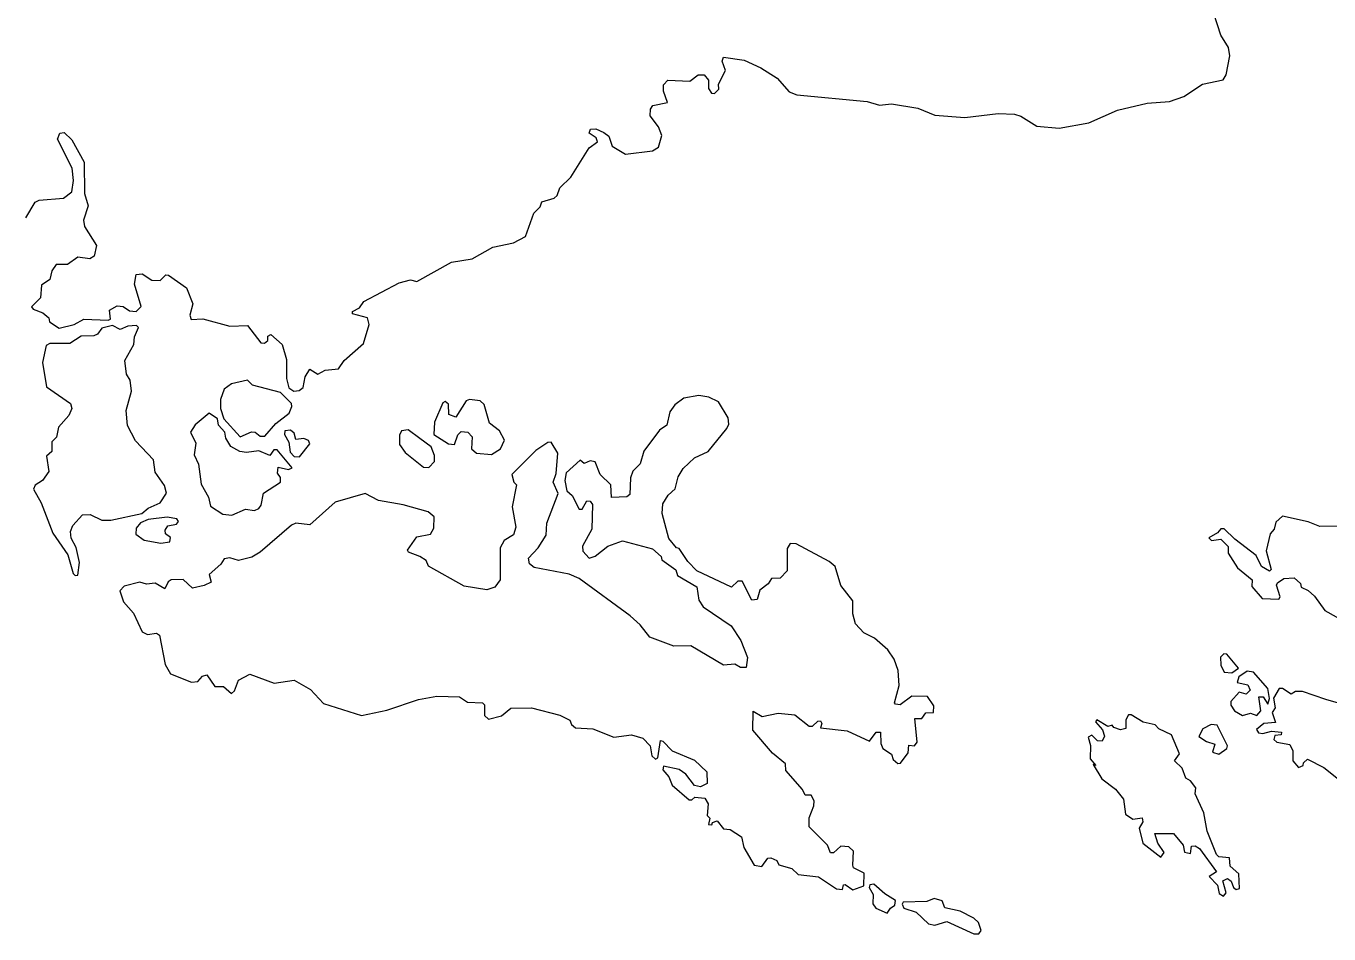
# Model space of a CAD drawing. Extents: x 369010 to 739155, y 6377141 to 6616555.
# Drawn here: x 376411 to 378495, y 6471758 to 6473210 of the extents above; entities that cross this region are included whole.
import ezdxf

# ---------------------------------------------------------------- set-up
doc = ezdxf.new("R2010")
doc.units = 0
doc.header["$LTSCALE"] = 40
doc.layers.add('1', color=7, linetype='Continuous', lineweight=13)

msp = doc.modelspace()

# ---------------------------------------------------------------- linework, layer by layer
at = {"layer": '1'}
for points in [[(377260.58, 6472939.34), (377264.72, 6472951.58), (377282.59, 6472968.46), (377311.72, 6473015.3), (377325.29, 6473025.23), (377322.98, 6473031.52), (377311.72, 6473038.8), (377314.04, 6473045.42), (377322.31, 6473045.75), (377335.55, 6473040.13), (377343.5, 6473034.17), (377348.46, 6473018.28), (377369.98, 6473005.54), (377413.01, 6473011), (377422.61, 6473016.79), (377427.91, 6473035.16), (377422.61, 6473049.06), (377409.7, 6473066.94), (377410.03, 6473077.53), (377413.67, 6473083.49), (377437.17, 6473088.12), (377430.55, 6473106), (377430.55, 6473116.26), (377437.84, 6473123.87), (377472.92, 6473122.22), (377486.49, 6473132.48), (377496.09, 6473132.48), (377502.71, 6473123.87), (377502.71, 6473110.63), (377507.68, 6473103.02), (377512.31, 6473102.69), (377519.26, 6473109.64), (377518.93, 6473117.25), (377530.19, 6473139.1), (377524.56, 6473154.33), (377526.55, 6473160.78), (377559.98, 6473155.65), (377586.46, 6473143.73), (377612.61, 6473127.18), (377631.81, 6473105.01), (377644.05, 6473100.37), (377756.6, 6473089.45), (377776.46, 6473083.82), (377795.66, 6473085.81), (377837.36, 6473078.86), (377865, 6473067.93), (377912.67, 6473064.29), (377966.29, 6473070.58), (377992.44, 6473069.26), (378002.37, 6473066.28), (378027.86, 6473050.06), (378063.61, 6473047.08), (378111.27, 6473055.35), (378156.95, 6473075.88), (378204.62, 6473087.13), (378240.03, 6473089.45), (378262.87, 6473097.72), (378292.66, 6473117.58), (378326.1, 6473124.53), (378330.73, 6473132.48), (378336.69, 6473162.93), (378334.37, 6473176.17), (378322.45, 6473196.03), (378310.87, 6473230.46)], [(376411.05, 6472903.59), (376425.94, 6472928.41), (376432.23, 6472931.72), (376471.29, 6472935.03), (376484.2, 6472944.96), (376486.85, 6472963.17), (376485.19, 6472983.03), (376461.69, 6473029.54), (376465, 6473038.8), (376472.29, 6473040.13), (376484.2, 6473028.54), (376504.06, 6472992.63), (376504.72, 6472942.65), (376510.35, 6472922.79), (376503.07, 6472899.61), (376504.72, 6472889.68), (376523.92, 6472859.23), (376519.95, 6472842.02), (376513, 6472837.72), (376493.8, 6472840.7), (376477.25, 6472828.78), (376459.38, 6472829.11), (376452.42, 6472818.85), (376449.11, 6472804.95), (376435.87, 6472795.68), (376434.55, 6472775.49), (376419.99, 6472761.25), (376422.63, 6472757.28), (376437.86, 6472751.32), (376447.79, 6472743.71), (376448.45, 6472737.42), (376464.34, 6472727.16), (376488.17, 6472733.12), (376503.73, 6472741.39), (376542.79, 6472740.07), (376546.43, 6472741.39), (376544.45, 6472755.63), (376557.02, 6472762.58), (376566.62, 6472761.92), (376576.88, 6472754.63), (376587.15, 6472753.97), (376595.09, 6472761.58), (376584.5, 6472797.66), (376587.48, 6472812.89), (376596.74, 6472813.88), (376612.3, 6472803.95), (376625.54, 6472803.29), (376634.81, 6472812.56), (376639.11, 6472811.9), (376667.91, 6472791.38), (376677.84, 6472766.22), (376673.21, 6472747.68), (376675.19, 6472740.73), (376693.73, 6472741.72), (376737.26, 6472730.14), (376765.39, 6472731.46), (376786.58, 6472703.33), (376792.54, 6472703), (376798, 6472707.3), (376798.16, 6472714.08), (376802.63, 6472716.9), (376821, 6472700.68), (376827.62, 6472677.18), (376827.62, 6472646.72), (376831.26, 6472631.83), (376839.54, 6472626.37), (376847.98, 6472627.36), (376854.43, 6472632.16), (376857.58, 6472649.04), (376865.03, 6472661.29), (376877.94, 6472653.68), (376889.52, 6472659.97), (376911.04, 6472661.95), (376919.97, 6472675.19), (376951.09, 6472702.33), (376960.03, 6472732.79), (376957.38, 6472743.38), (376933.21, 6472750), (376933.55, 6472753.97), (376944.47, 6472759.6), (376951.42, 6472769.53), (377008.02, 6472799.65), (377025.9, 6472804.62), (377036.49, 6472801.64), (377091.44, 6472832.75), (377124.54, 6472837.72), (377157.64, 6472856.58), (377190.74, 6472863.53), (377209.94, 6472873.47), (377223.18, 6472911.2), (377233.77, 6472921.13), (377236.42, 6472929.41), (377255.95, 6472935.03), (377260.58, 6472939.34)], [(377809.89, 6472031.22), (377822.14, 6472047.77), (377823.46, 6472060.01), (377832.07, 6472058.69), (377836.37, 6472064.65), (377833.06, 6472102.38), (377843.98, 6472102.38), (377850.27, 6472111.48), (377862.85, 6472112.31), (377863.18, 6472122.9), (377852.92, 6472137.8), (377828.09, 6472138.46), (377809.23, 6472124.23), (377801.94, 6472125.55), (377800.29, 6472127.87), (377807.9, 6472155.67), (377805.92, 6472179.51), (377799.63, 6472197.71), (377789.37, 6472212.61), (377768.51, 6472231.14), (377751.3, 6472239.42), (377738.06, 6472254.31), (377733.76, 6472270.2), (377733.43, 6472291.06), (377714.56, 6472315.22), (377705.62, 6472346), (377695.69, 6472353.95), (377643.06, 6472382.08), (377633.13, 6472382.41), (377628.83, 6472374.47), (377628.83, 6472338.72), (377617.57, 6472327.14), (377603.34, 6472326.47), (377598.37, 6472317.87), (377585.13, 6472307.94), (377580.83, 6472293.04), (377571.89, 6472291.72), (377556.67, 6472322.17), (377549.72, 6472322.17), (377539.46, 6472312.57), (377483.85, 6472338.72), (377469.61, 6472353.62), (377456.04, 6472374.8), (377451.74, 6472375.79), (377439.16, 6472390.69), (377428.57, 6472430.41), (377429.89, 6472445.8), (377438.17, 6472460.04), (377449.42, 6472469.97), (377454.39, 6472489.16), (377462.33, 6472502.41), (377480.54, 6472519.62), (377502.38, 6472529.55), (377531.84, 6472566.62), (377535.15, 6472573.57), (377534.16, 6472583.83), (377518.93, 6472608.99), (377503.04, 6472616.6), (377487.16, 6472619.58), (377463.32, 6472614.95), (377449.09, 6472604.36), (377440.81, 6472593.1), (377436.18, 6472571.92), (377424.6, 6472563.97), (377399.44, 6472530.21), (377393.48, 6472510.02), (377381.56, 6472498.43), (377377.92, 6472487.84), (377376.93, 6472460.7), (377371.97, 6472457.06), (377347.47, 6472456.4), (377346.81, 6472476.26), (377329.27, 6472492.81), (377321.32, 6472513.33), (377313.38, 6472514.65), (377304.11, 6472510.68), (377297.49, 6472515.65), (377274.98, 6472495.79), (377273.16, 6472483.21), (377276.14, 6472466.99), (377284.91, 6472459.37), (377296.16, 6472437.53), (377300.47, 6472437.36), (377308.41, 6472450.77), (377313.38, 6472450.44), (377317.35, 6472444.81), (377316.36, 6472405.25), (377301.46, 6472378.11), (377301.79, 6472370.5), (377311.72, 6472359.24), (377321.65, 6472362.55), (377341.51, 6472378.11), (377365.35, 6472387.05), (377413.34, 6472373.81), (377426.91, 6472361.56), (377428.24, 6472356.6), (377450.41, 6472340.38), (377453.06, 6472331.44), (377484.18, 6472313.23), (377487.16, 6472292.05)], [(377474.25, 6472218.9), (377447.44, 6472218.57), (377409.04, 6472232.8), (377393.48, 6472252.66), (377377.26, 6472266.89), (377295.83, 6472326.81), (377280.11, 6472333.76), (377224.17, 6472344.02), (377216.56, 6472349.98), (377214.9, 6472358.91), (377230.46, 6472375.79), (377243.04, 6472395.66), (377244.36, 6472415.18), (377262.57, 6472462.68), (377254.29, 6472480.89), (377259.26, 6472494.46), (377261.91, 6472526.9), (377250.98, 6472544.77), (377245.69, 6472544.11), (377226.82, 6472531.2), (377188.09, 6472492.81), (377191.4, 6472480.56), (377195.7, 6472476.59), (377188.75, 6472441.17), (377194.38, 6472408.9), (377190.74, 6472396.32), (377176.17, 6472387.38), (377169.55, 6472375.79), (377169.55, 6472324.49), (377160.95, 6472312.9), (377148.04, 6472308.27), (377111.96, 6472314.56), (377055.03, 6472346.33), (377051.05, 6472355.27), (377041.12, 6472361.89), (377022.92, 6472368.84), (377021.26, 6472371.82), (377036.49, 6472393.34), (377058.34, 6472397.31), (377063.63, 6472406.91), (377063.96, 6472425.28), (377054.36, 6472433.06), (377014.64, 6472444.48), (376974.92, 6472451.43), (376953.41, 6472462.35), (376905.74, 6472448.78), (376865.03, 6472412.21), (376842.52, 6472415.18), (376835.57, 6472411.87), (376785.58, 6472368.51), (376772.34, 6472360.9), (376751.16, 6472355.27), (376737.26, 6472359.58), (376727.99, 6472357.92), (376723.02, 6472349.31), (376704.32, 6472333.09), (376707.14, 6472320.52), (376696.21, 6472315.22), (376677.18, 6472310.92), (376662.62, 6472325.15), (376643.42, 6472324.49), (376638.45, 6472321.18), (376633.16, 6472310.26), (376617.6, 6472319.19), (376603.7, 6472317.54), (376593.43, 6472320.52), (376567.95, 6472314.23), (376561.33, 6472306.61), (376566.95, 6472289.4), (376583.17, 6472270.87), (376597.08, 6472241.41), (376605.35, 6472236.77), (376619.92, 6472239.09), (376624.88, 6472235.78), (376633.49, 6472188.78), (376642.09, 6472173.88), (376675.86, 6472160.64), (376686.12, 6472161.96), (376693.4, 6472170.57), (376700.18, 6472172.56), (376713.09, 6472154.02), (376727, 6472154.02), (376739.91, 6472142.77), (376744.54, 6472147.07), (376751.16, 6472163.95), (376769.37, 6472173.55), (376808.09, 6472158.98), (376840.2, 6472163.95), (376866.35, 6472149.05), (376886.87, 6472126.88), (376947.78, 6472107.68), (376988.16, 6472115.95), (377039.14, 6472133.17), (377068.27, 6472138.46), (377104.68, 6472137.47), (377117.25, 6472128.86), (377141.09, 6472127.87), (377144.73, 6472124.23), (377144.4, 6472107.68), (377151.02, 6472101.39)], [(378512.29, 6472410.22), (378480.51, 6472409.89), (378461.97, 6472417.17), (378420.76, 6472426.44), (378410.17, 6472416.84), (378407.52, 6472405.59), (378400.9, 6472398.3), (378394.61, 6472370.83), (378402.89, 6472341.04), (378400.24, 6472338.39), (378387.33, 6472346), (378378.73, 6472363.55), (378344.63, 6472389.37), (378327.75, 6472406.25), (378322.45, 6472406.25), (378317.16, 6472399.63), (378302.93, 6472391.68), (378307.56, 6472387.38), (378322.12, 6472389.7), (378334.04, 6472377.78), (378334.04, 6472366.86), (378348.94, 6472343.69), (378372.11, 6472324.49), (378371.77, 6472313.9), (378388.33, 6472294.7), (378414.81, 6472293.7), (378417.12, 6472297.01), (378411.5, 6472315.88), (378412.82, 6472319.85), (378423.08, 6472326.47), (378439.3, 6472327.47), (378449.56, 6472318.53), (378450.72, 6472312.57), (378461.97, 6472307.61), (378472.24, 6472298.34), (378488.46, 6472275.17), (378519.9, 6472257.96)], [(377487.16, 6472292.05), (377494.11, 6472281.46), (377538.79, 6472250.67), (377554.68, 6472227.17), (377564.94, 6472200.36), (377562.96, 6472184.14), (377554.02, 6472184.47), (377544.75, 6472189.44), (377526.88, 6472188.11), (377474.25, 6472218.9)], [(378510.3, 6472127.21), (378490.44, 6472132.83), (378452.71, 6472145.74), (378441.78, 6472146.08), (378434.5, 6472141.77), (378420.76, 6472150.71), (378415.47, 6472150.38), (378406.53, 6472135.15), (378409.18, 6472119.59), (378404.21, 6472111.98), (378409.84, 6472096.42), (378390.97, 6472094.44), (378379.06, 6472085.17), (378382.53, 6472079.87), (378389.15, 6472078.55), (378403.39, 6472082.52), (378419.27, 6472080.87), (378418.61, 6472076.23), (378408.85, 6472075.57), (378407.03, 6472068.78), (378411.83, 6472064.65), (378432.68, 6472061.01), (378437.15, 6472051.08), (378437.48, 6472034.86), (378446.58, 6472024.26), (378454.03, 6472027.57), (378454.36, 6472031.55), (378460.98, 6472037.5), (378487.13, 6472024.1), (378549.36, 6471974.61)], [(377151.02, 6472101.39), (377171.54, 6472106.69), (377186.77, 6472118.93), (377219.87, 6472119.59), (377264.72, 6472108.01), (377280.77, 6472099.73), (377283.42, 6472092.78), (377290.21, 6472087.49), (377317.68, 6472086.16), (377351.44, 6472072.59), (377379.58, 6472076.56), (377397.78, 6472071.27), (377409.37, 6472058.69), (377412.02, 6472042.64), (377417.98, 6472037.5), (377421.62, 6472039.82), (377425.92, 6472067.63), (377429.89, 6472066.63), (377444.46, 6472050.74), (377480.2, 6472036.18), (377500.07, 6472017.31), (377500.73, 6471998.45), (377490.14, 6471993.15), (377480.2, 6471995.47), (377466.3, 6472013.67), (377456.04, 6472021.29), (377430.88, 6472026.58), (377429.89, 6472020.62), (377439.16, 6472009.37), (377444.79, 6471996.13), (377471.6, 6471972.3), (377476.23, 6471972.3), (377480.87, 6471976.93), (377497.09, 6471974.94), (377502.05, 6471966.34), (377500.73, 6471947.47), (377505.03, 6471943.17), (377502.71, 6471932.91), (377508.01, 6471932.57), (377509.33, 6471936.22), (377516.62, 6471938.86), (377526.88, 6471925.95), (377537.47, 6471924.96), (377555.67, 6471913.38), (377559.32, 6471896.16), (377575.87, 6471867.86), (377588.11, 6471865.71), (377597.71, 6471879.28), (377602.35, 6471879.61), (377612.28, 6471875.31), (377615.26, 6471868.36), (377636.11, 6471862.73), (377646.37, 6471853.3), (377678.48, 6471849.16), (377707.28, 6471830.13), (377717.21, 6471829.13), (377718.53, 6471836.75), (377721.51, 6471837.08), (377733.76, 6471828.47), (377751.3, 6471834.76), (377751.63, 6471855.45), (377734.75, 6471863.73), (377733.43, 6471868.03), (377734.75, 6471890.54), (377727.47, 6471897.49), (377714.23, 6471898.15), (377702.64, 6471887.89), (377697.68, 6471887.89), (377693.04, 6471900.14), (377663.58, 6471929.26), (377663.58, 6471943.83), (377671.2, 6471963.03), (377671.53, 6471970.97), (377667.22, 6471980.24), (377657.29, 6471980.24), (377652.99, 6471989.18), (377626.51, 6472019.3), (377626.18, 6472029.89), (377604.99, 6472047.43), (377573.55, 6472083.85), (377574.21, 6472114.3), (377588.78, 6472105.69), (377614.26, 6472111.32), (377640.74, 6472108.34), (377663.91, 6472090.47), (377669.21, 6472090.47), (377677.49, 6472098.41), (377681.79, 6472098.74), (377684.11, 6472094.44), (377682.12, 6472087.49), (377724.82, 6472082.85), (377760.4, 6472066.14), (377771.16, 6472080.87), (377778.11, 6472080.54), (377778.44, 6472062.66), (377781.75, 6472054.39), (377795.66, 6472045.45), (377797.97, 6472037.17), (377805.59, 6472030.55), (377809.89, 6472031.22)]]:
    msp.add_lwpolyline(points, dxfattribs=at)
for points in [[(376579.86, 6472626.2), (376577.55, 6472643.75), (376571.92, 6472653.34), (376569.27, 6472675.52), (376583.84, 6472701.01), (376584.5, 6472712.93), (376591.12, 6472728.15), (376587.81, 6472731.46), (376573.9, 6472730.14), (376561.99, 6472724.84), (376549.74, 6472731.13), (376532.2, 6472727.16), (376525.25, 6472717.56), (376519.62, 6472714.91), (376499.1, 6472714.25), (376481.22, 6472702.33), (376449.11, 6472702.33), (376443.49, 6472699.36), (376437.53, 6472671.88), (376444.15, 6472633.15), (376482.22, 6472606.67), (376484.2, 6472598.4), (376479.57, 6472587.14), (376463.02, 6472568.94), (376459.71, 6472552.72), (376452.42, 6472545.11), (376452.42, 6472529.55), (376443.82, 6472522.27), (376447.46, 6472497.77), (376437.53, 6472483.21), (376425.61, 6472475.92), (376422.97, 6472469.3), (376435.21, 6472447.46), (376454.08, 6472399.3), (376478.24, 6472364.21), (376486.52, 6472334.75), (376489.83, 6472331.44), (376493.8, 6472332.1), (376496.45, 6472352.29), (376491.48, 6472376.13), (376483.21, 6472391.02), (376482.22, 6472401.94), (376485.86, 6472411.54), (376501.75, 6472428.59), (376513.66, 6472428.92), (376532.2, 6472420.15), (376546.76, 6472420.15), (376596.41, 6472430.74), (376606.67, 6472438.85), (376625.54, 6472447.46), (376635.8, 6472463.02), (376632.82, 6472475.59), (376617.93, 6472496.45), (376615.28, 6472516.31), (376586.48, 6472546.76), (376573.24, 6472571.25), (376571.59, 6472595.09)], [(376728.32, 6472629.51), (376722.03, 6472612.96), (376722.36, 6472598.4), (376727.33, 6472582.18), (376753.48, 6472553.38), (376771.68, 6472561.32), (376777.64, 6472560.66), (376785.92, 6472554.37), (376792.87, 6472554.37), (376810.74, 6472574.56), (376831.93, 6472591.12), (376836.56, 6472601.71), (376835.9, 6472606.67), (376818.35, 6472624.22), (376773.34, 6472636.13), (376765.39, 6472643.75), (376739.91, 6472638.12)], [(377168.56, 6472562.65), (377152.34, 6472575.23), (377144.07, 6472605.02), (377137.45, 6472610.98), (377120.23, 6472612.96), (377115.27, 6472610.64), (377098.39, 6472584.83), (377087.46, 6472589.13), (377086.8, 6472605.68), (377081.51, 6472609.98), (377077.86, 6472607.67), (377064.29, 6472576.55), (377063.63, 6472556.69), (377086.8, 6472541.8), (377096.73, 6472541.13), (377101.7, 6472556.36), (377107.32, 6472561.99), (377117.59, 6472560.66), (377124.54, 6472553.38), (377123.87, 6472533.85), (377131.82, 6472527.23), (377155.65, 6472524.91), (377169.88, 6472534.18), (377176.5, 6472548.08)], [(376691.25, 6472477.25), (376702.83, 6472456.73), (376706.14, 6472442.16), (376726, 6472429.42), (376740.57, 6472427.93), (376762.41, 6472437.36), (376776.65, 6472435.21), (376783.27, 6472438.52), (376787.24, 6472444.15), (376790.88, 6472463.35), (376818.02, 6472480.56), (376818.35, 6472488.17), (376813.39, 6472495.12), (376814.38, 6472504.72), (376830.93, 6472500.75), (376836.89, 6472503.73), (376813.06, 6472532.53), (376807.43, 6472532.53), (376801.14, 6472523.59), (376783.6, 6472530.87), (376763.74, 6472527.89), (376753.15, 6472529.88), (376738.91, 6472537.82), (376730.97, 6472551.06), (376728.98, 6472560.66), (376719.05, 6472571.92), (376717.4, 6472581.85), (376704.32, 6472591.12), (376681.65, 6472572.58), (376674.2, 6472560.66), (376682.81, 6472543.12), (376680.16, 6472524.25), (376687.11, 6472509.69)], [(376855.76, 6472550.4), (376842.52, 6472548.75), (376840.2, 6472559.34), (376834.24, 6472563.97), (376825.31, 6472562.98), (376824.64, 6472556.69), (376831.26, 6472544.44), (376833.91, 6472528.89), (376840.2, 6472521.93), (376848.81, 6472521.27), (376865.19, 6472542.13), (376863.04, 6472547.09)], [(377040.79, 6472550.57), (377022.59, 6472564.3), (377011.66, 6472562.98), (377008.35, 6472556.03), (377008.35, 6472541.13), (377017.62, 6472527.89), (377046.75, 6472504.72), (377055.69, 6472504.39), (377064.62, 6472513.99), (377064.62, 6472523.26), (377059, 6472537.16)], [(376636.8, 6472424.62), (376606.67, 6472421.14), (376594.43, 6472415.52), (376587.48, 6472407.24), (376586.81, 6472397.31), (376600.39, 6472387.71), (376626.87, 6472383.08), (376641.1, 6472385.39), (376642.09, 6472392.35), (376634.15, 6472398.3), (376633.49, 6472403.93), (376637.79, 6472410.88), (376651.69, 6472413.53), (376655, 6472417.83), (376652.35, 6472422.14)], [(378332.05, 6472205.33), (378327.09, 6472206.32), (378321.46, 6472200.69), (378322.12, 6472188.11), (378327.42, 6472176.86), (378339.67, 6472175.53), (378350.59, 6472183.15)], [(378374.75, 6472176.53), (378364.49, 6472178.51), (378350.92, 6472169.25), (378348.27, 6472159.98), (378365.49, 6472156.67), (378369.13, 6472148.06), (378362.84, 6472141.77), (378351.58, 6472144.75), (378338.34, 6472129.86), (378338.34, 6472123.9), (378344.3, 6472114.96), (378356.88, 6472107.68), (378369.46, 6472111.32), (378379.72, 6472107.35), (378386.01, 6472114.96), (378383.03, 6472137.14), (378389.98, 6472137.14), (378397.26, 6472125.55), (378400.24, 6472134.49), (378397.26, 6472150.38)], [(378281.41, 6471982.23), (378282.07, 6471991.49), (378273.47, 6472003.08), (378266.18, 6472007.05), (378260.56, 6472023.27), (378248.31, 6472034.86), (378256.25, 6472045.95), (378243.34, 6472076.73), (378222.82, 6472086.16), (378217.19, 6472092.45), (378198, 6472096.75), (378178.8, 6472108.67), (378174.49, 6472108.67), (378170.19, 6472100.73), (378170.03, 6472086.82), (378161.92, 6472084.51), (378150.99, 6472088.15), (378148.18, 6472092.12), (378141.56, 6472089.8), (378123.68, 6472100.73), (378121.53, 6472097.09), (378132.95, 6472084.34), (378136.1, 6472074.25), (378132.62, 6472066.3), (378125.01, 6472066.96), (378115.91, 6472075.9), (378109.95, 6472072.59), (378113.92, 6472059.68), (378113.26, 6472037.84), (378122.19, 6472027.57), (378118.06, 6472029.23), (378131.79, 6472006.06), (378153.64, 6471989.51), (378166.55, 6471973.62), (378169.86, 6471949.79), (378181.45, 6471941.84), (378196.67, 6471943.5), (378197.66, 6471937.54), (378191.38, 6471927.28), (378197.66, 6471903.45), (378226.13, 6471880.94), (378231.76, 6471888.22), (378221.5, 6471903.45), (378216.86, 6471918.67), (378246.32, 6471918.67), (378262.21, 6471900.14), (378263.87, 6471888.88), (378273.47, 6471886.56), (378275.12, 6471898.15), (378281.08, 6471899.14), (378288.36, 6471894.51), (378315.5, 6471857.6), (378303.59, 6471849.99), (378316.83, 6471836.09), (378319.81, 6471822.85), (378326.76, 6471818.21), (378330.73, 6471823.51), (378325.43, 6471843.04), (378332.72, 6471846.68), (378339.01, 6471842.38), (378342.32, 6471832.11), (378346.62, 6471829.13), (378351.91, 6471830.79), (378350.92, 6471853.96), (378337.02, 6471866.37), (378336.36, 6471879.94), (378319.14, 6471881.27), (378315.5, 6471884.91), (378300.28, 6471922.64), (378294.98, 6471951.77)], [(378316.5, 6472091.79), (378306.57, 6472093.11), (378293.66, 6472085.83), (378287.04, 6472073.92), (378299.28, 6472065.81), (378312.86, 6472061.83), (378308.88, 6472048.76), (378318.81, 6472045.78), (378332.05, 6472054.72), (378333.05, 6472059.02)], [(377785.06, 6471822.18), (377767.19, 6471837.41), (377760.57, 6471836.75), (377759.58, 6471832.45), (377766.2, 6471820.86), (377765.53, 6471805.96), (377770.17, 6471799.01), (377788.7, 6471791.07), (377793.67, 6471799.34), (377800.95, 6471803.98), (377801.61, 6471811.26)], [(377851.76, 6471809.94), (377814.19, 6471808.94), (377812.54, 6471805.63), (377815.18, 6471799.34), (377834.71, 6471793.06), (377854.41, 6471774.19), (377864.67, 6471771.87), (377884.2, 6471777.83), (377927.23, 6471757.97), (377935.18, 6471758.3), (377939.15, 6471763.6), (377934.84, 6471776.17), (377926.9, 6471783.46), (377905.38, 6471794.38), (377880.56, 6471799.68), (377876.26, 6471810.93), (377863.51, 6471814.57)]]:
    msp.add_lwpolyline(points, close=True, dxfattribs=at)

doc.saveas('drawing.dxf')
